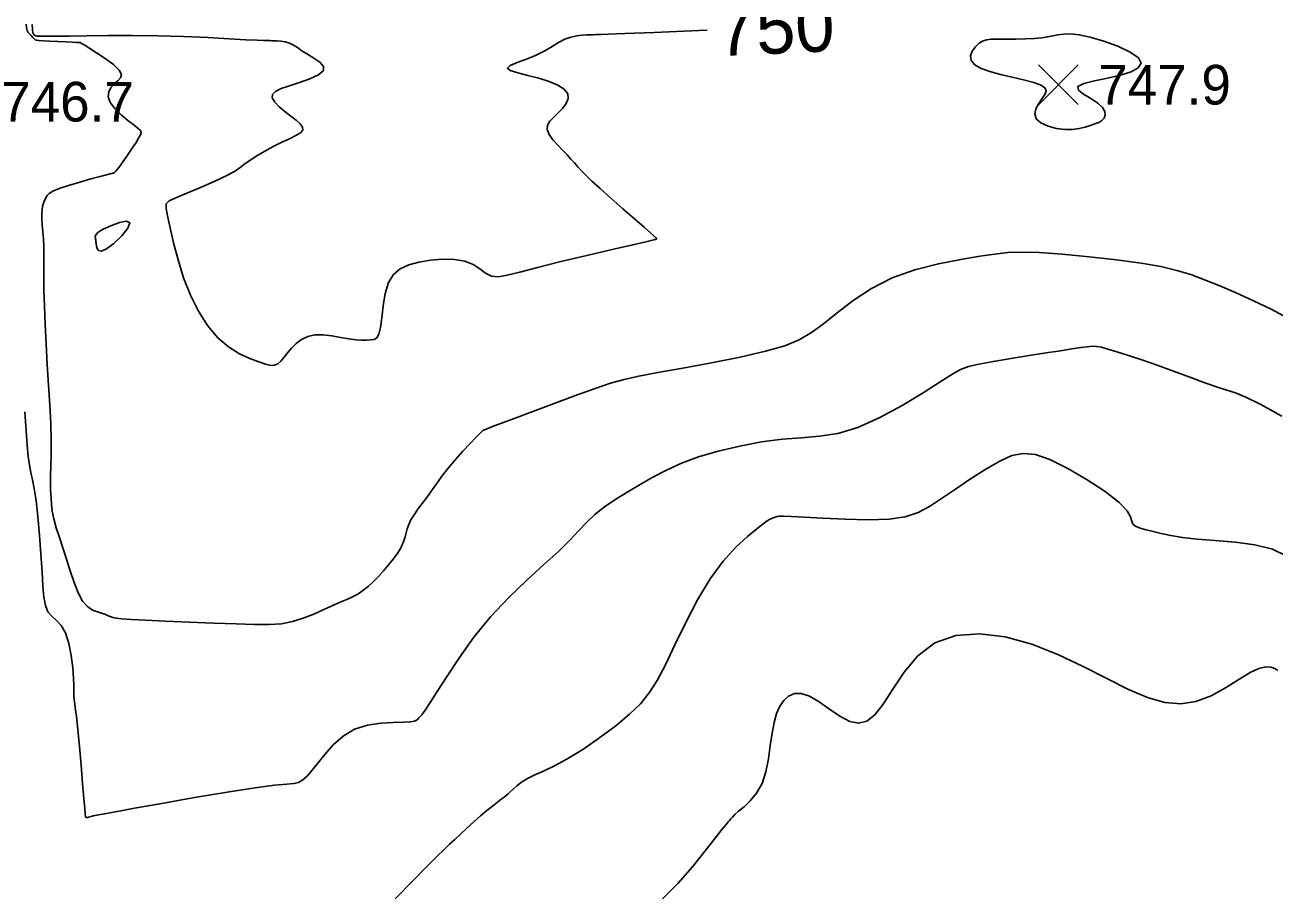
# Model space of a CAD drawing. Extents: x 2566142 to 2571431, y 418755 to 421584.
# Drawn here: x 2570246.2 to 2570718.9, y 420273.2 to 420602.2 of the extents above; entities that cross this region are included whole.
import ezdxf

# ---------------------------------------------------------------- set-up
doc = ezdxf.new("R2010")
doc.units = 0
for name, color, linetype in [('Contour_ADS_Label_Major', 7, 'Continuous'), ('Contour_ADS_Major', 7, 'Continuous'), ('Contour_ADS_Minor', 7, 'Continuous'), ('Contour_ADS_Spot_Elevation', 7, 'Continuous')]:
    doc.layers.add(name, color=color, linetype=linetype)

# ---------------------------------------------------------------- blocks, each defined once
blk = doc.blocks.new('S750')
at = {"layer": 'Contour_ADS_Spot_Elevation'}
for p, q in [((-0.5, 0.498), (0.5, -0.498)), ((-0.498, -0.5), (0.498, 0.5))]:
    blk.add_line(p, q, dxfattribs=at)

msp = doc.modelspace()

# ---------------------------------------------------------------- linework, layer by layer
at = {"layer": 'Contour_ADS_Major'}
for points in [[(2570248.92, 420602.35), (2570248.99, 420600.77), (2570249.05, 420599.91), (2570249.09, 420599.49), (2570249.12, 420599.24), (2570249.16, 420599.07), (2570249.21, 420598.95), (2570249.31, 420598.81), (2570249.46, 420598.62), (2570249.67, 420598.41), (2570249.94, 420598.21), (2570250.27, 420598.06), (2570250.66, 420597.98), (2570251.15, 420597.96), (2570251.78, 420597.97), (2570252.59, 420597.98), (2570253.69, 420597.96), (2570255.47, 420597.94), (2570258.42, 420597.94), (2570262.98, 420597.98), (2570269.47, 420598.07), (2570277.55, 420598.17), (2570286.69, 420598.2), (2570296.39, 420598.09), (2570306.12, 420597.79), (2570315.31, 420597.39), (2570323.36, 420596.96), (2570329.7, 420596.61), (2570333.91, 420596.39), (2570336.35, 420596.3), (2570337.58, 420596.28), (2570338.14, 420596.29)], [(2570338.14, 420596.29), (2570338.52, 420596.28), (2570338.91, 420596.25), (2570339.44, 420596.22), (2570340.27, 420596.18), (2570341.46, 420596.13), (2570342.93, 420596.02), (2570344.55, 420595.76), (2570346.15, 420595.3), (2570347.66, 420594.58), (2570349.19, 420593.62), (2570350.9, 420592.45), (2570352.94, 420591.12), (2570355.35, 420589.66), (2570357.61, 420588.1), (2570359.06, 420586.5), (2570359.05, 420584.9), (2570357.15, 420583.33), (2570353.87, 420581.84), (2570349.96, 420580.46), (2570346.16, 420579.21), (2570343.1, 420578.11), (2570340.95, 420577.06), (2570339.78, 420575.94), (2570339.66, 420574.62), (2570340.59, 420573.03), (2570342.29, 420571.25), (2570344.43, 420569.42), (2570346.65, 420567.68), (2570348.65, 420566.14), (2570350.2, 420564.77), (2570351.11, 420563.55), (2570351.19, 420562.44), (2570350.3, 420561.4), (2570348.56, 420560.35), (2570346.16, 420559.18), (2570343.26, 420557.83), (2570340.06, 420556.24), (2570336.83, 420554.49), (2570333.8, 420552.73), (2570331.27, 420551.09), (2570329.33, 420549.64), (2570327.57, 420548.28), (2570325.39, 420546.81), (2570322.23, 420545.08), (2570317.74, 420542.98), (2570312.52, 420540.73), (2570307.41, 420538.59), (2570303.26, 420536.85), (2570300.71, 420535.64), (2570299.58, 420534.49), (2570299.49, 420532.8), (2570300.08, 420529.96), (2570301.04, 420525.53), (2570302.34, 420519.83), (2570304.03, 420513.36), (2570306.15, 420506.61), (2570308.74, 420500.05), (2570311.77, 420493.93), (2570315.22, 420488.49), (2570319.04, 420483.94), (2570323.16, 420480.44), (2570327.33, 420477.88), (2570331.24, 420476.06), (2570334.6, 420474.8), (2570337.17, 420473.93), (2570339.09, 420473.48), (2570340.56, 420473.5), (2570341.79, 420474.02), (2570342.94, 420475.07), (2570344.13, 420476.53), (2570345.43, 420478.23), (2570346.91, 420480.02), (2570348.65, 420481.75), (2570350.69, 420483.27), (2570353.07, 420484.41), (2570355.82, 420485.05), (2570358.93, 420485.07), (2570362.24, 420484.67), (2570365.52, 420484.06), (2570368.58, 420483.48), (2570371.23, 420483.11), (2570373.48, 420482.96), (2570375.36, 420482.96), (2570376.91, 420483.07), (2570378.17, 420483.29), (2570379.18, 420483.92), (2570379.98, 420485.29), (2570380.58, 420487.76), (2570381.07, 420491.5), (2570381.6, 420496.03), (2570382.4, 420500.69), (2570383.66, 420504.81), (2570385.54, 420507.89), (2570388.09, 420510.03), (2570391.28, 420511.47), (2570395.1, 420512.46), (2570399.49, 420513.2), (2570404.11, 420513.61), (2570408.59, 420513.55), (2570412.53, 420512.88)], [(2570412.53, 420512.88), (2570415.66, 420511.56), (2570418.18, 420509.91), (2570420.38, 420508.34), (2570422.58, 420507.26), (2570425.11, 420507), (2570428.49, 420507.53), (2570433.25, 420508.73), (2570439.94, 420510.5), (2570448.77, 420512.7), (2570458.66, 420515.05), (2570468.2, 420517.27), (2570475.98, 420519.06), (2570480.94, 420520.19), (2570483.53, 420520.79), (2570484.53, 420521.02), (2570484.75, 420521.09), (2570484.84, 420521.13), (2570484.93, 420521.18), (2570485, 420521.24), (2570485.05, 420521.3), (2570485.07, 420521.35), (2570485.04, 420521.42), (2570484.96, 420521.51), (2570484.84, 420521.63), (2570484.61, 420521.86), (2570484, 420522.43), (2570482.67, 420523.62), (2570480.28, 420525.71), (2570476.67, 420528.87), (2570472.29, 420532.69), (2570467.76, 420536.67), (2570463.7, 420540.29), (2570460.59, 420543.15), (2570458.31, 420545.33), (2570456.61, 420547.07), (2570455.23, 420548.56), (2570453.94, 420550), (2570452.62, 420551.47), (2570451.18, 420553.04), (2570449.54, 420554.77), (2570447.67, 420556.68), (2570445.83, 420558.7), (2570444.36, 420560.71), (2570443.59, 420562.59), (2570443.75, 420564.26), (2570444.67, 420565.8), (2570446.11, 420567.31), (2570447.81, 420568.9), (2570449.5, 420570.64), (2570450.88, 420572.48), (2570451.62, 420574.36), (2570451.42, 420576.18), (2570450.04, 420577.88), (2570447.62, 420579.44), (2570444.37, 420580.84), (2570440.52, 420582.07), (2570436.37, 420583.12), (2570432.54, 420584.06), (2570429.71, 420584.95), (2570428.58, 420585.87), (2570429.6, 420586.88), (2570432.27, 420588.01), (2570435.82, 420589.29), (2570439.51, 420590.74), (2570442.73, 420592.35), (2570445.49, 420594), (2570447.95, 420595.52), (2570450.28, 420596.75), (2570452.58, 420597.57), (2570454.81, 420598.05), (2570456.85, 420598.29), (2570458.61, 420598.39), (2570460.01, 420598.45), (2570461.13, 420598.49), (2570462.07, 420598.51), (2570462.92, 420598.53), (2570464.06, 420598.57), (2570466.87, 420598.67), (2570473, 420598.92), (2570484.09, 420599.36), (2570500.97, 420600.04), (2570504.11, 420600.16)]]:
    msp.add_lwpolyline(points, dxfattribs=at)
msp.add_lwpolyline([(2570273.25, 420518.59), (2570273.47, 420517.65), (2570274.01, 420516.84), (2570275.1, 420516.64), (2570277, 420517.48), (2570279.76, 420519.61), (2570282.73, 420522.48), (2570285.04, 420525.31), (2570285.85, 420527.32), (2570284.59, 420527.94), (2570281.88, 420527.45), (2570278.62, 420526.29), (2570275.72, 420524.95), (2570273.89, 420523.79), (2570273, 420522.88), (2570272.73, 420522.16), (2570272.77, 420521.61), (2570272.84, 420521.18), (2570272.89, 420520.85), (2570272.93, 420520.59), (2570272.96, 420520.35), (2570273, 420520.11), (2570273.04, 420519.79), (2570273.12, 420519.31), (2570273.25, 420518.59)], close=True, dxfattribs=at)
at = {"layer": 'Contour_ADS_Minor'}
for points in [[(2570246.6, 420602.44), (2570246.73, 420601.28), (2570246.83, 420600.55), (2570246.93, 420600.1), (2570247.11, 420599.77), (2570247.41, 420599.39), (2570247.89, 420598.83), (2570248.47, 420598.15), (2570249.07, 420597.48), (2570249.58, 420596.92), (2570249.98, 420596.57), (2570250.49, 420596.38), (2570251.42, 420596.28), (2570253.05, 420596.19), (2570255.55, 420596.07), (2570258.55, 420595.92), (2570261.54, 420595.77), (2570264.03, 420595.65), (2570265.63, 420595.57), (2570266.47, 420595.53), (2570266.82, 420595.52), (2570266.91, 420595.51), (2570266.97, 420595.51), (2570267.02, 420595.51), (2570267.07, 420595.5), (2570267.11, 420595.49), (2570267.2, 420595.44), (2570267.58, 420595.21), (2570268.53, 420594.62), (2570270.36, 420593.48), (2570273.19, 420591.69), (2570276.49, 420589.5), (2570279.59, 420587.21), (2570281.8, 420585.13), (2570282.61, 420583.51), (2570282.27, 420582.22), (2570281.22, 420581.08), (2570279.87, 420579.89), (2570278.64, 420578.49), (2570277.8, 420576.85), (2570277.62, 420574.97), (2570278.34, 420572.85), (2570280.1, 420570.53), (2570282.52, 420568.18), (2570285.11, 420566.02), (2570287.39, 420564.28), (2570288.95, 420563.07), (2570289.81, 420562.23), (2570290.05, 420561.49), (2570289.79, 420560.6), (2570289.13, 420559.35), (2570288.17, 420557.78), (2570287, 420556.01), (2570285.72, 420554.12), (2570284.43, 420552.24), (2570283.2, 420550.46), (2570282.1, 420548.91), (2570281.19, 420547.69), (2570280.51, 420546.89), (2570280.02, 420546.42), (2570279.66, 420546.2), (2570279.37, 420546.11), (2570279.02, 420546.04), (2570278.33, 420545.89)], [(2570278.33, 420545.89), (2570276.97, 420545.56), (2570274.61, 420544.94), (2570271.08, 420543.98), (2570266.87, 420542.78), (2570262.66, 420541.51), (2570259.1, 420540.3), (2570256.7, 420539.28), (2570255.29, 420538.43), (2570254.56, 420537.71), (2570254.17, 420537.07), (2570253.86, 420536.45), (2570253.56, 420535.83), (2570253.29, 420535.16), (2570253.04, 420534.4), (2570252.81, 420533.51), (2570252.63, 420532.39), (2570252.53, 420530.94), (2570252.55, 420529.05), (2570252.68, 420526.66), (2570252.89, 420523.96), (2570253.1, 420521.16), (2570253.26, 420518.49), (2570253.31, 420516.07), (2570253.29, 420513.6), (2570253.25, 420510.66), (2570253.25, 420506.85), (2570253.32, 420501.87), (2570253.49, 420495.83), (2570253.76, 420488.99), (2570254.13, 420481.57), (2570254.6, 420473.83), (2570255.1, 420466.03), (2570255.56, 420458.47), (2570255.88, 420451.42), (2570256.02, 420445.15), (2570256.01, 420439.75), (2570255.93, 420435.3), (2570255.85, 420431.87), (2570255.81, 420429.44), (2570255.81, 420427.73), (2570255.85, 420426.35), (2570255.91, 420424.92), (2570255.99, 420423.14), (2570256.15, 420420.95), (2570256.49, 420418.37), (2570257.09, 420415.41), (2570258, 420412.08), (2570259.17, 420408.42), (2570260.49, 420404.45), (2570261.89, 420400.2), (2570263.29, 420395.75), (2570264.73, 420391.4), (2570266.27, 420387.48), (2570267.95, 420384.35), (2570269.8, 420382.24), (2570271.72, 420380.97), (2570273.54, 420380.24), (2570275.12, 420379.79), (2570276.36, 420379.36), (2570277.37, 420378.93), (2570278.31, 420378.52), (2570279.33, 420378.17), (2570280.66, 420377.87), (2570282.79, 420377.62), (2570286.28, 420377.37), (2570291.68, 420377.08), (2570299.28, 420376.75), (2570308.26, 420376.39), (2570317.55, 420376.03), (2570326.06, 420375.72), (2570332.97, 420375.51), (2570338.5, 420375.5), (2570343.11, 420375.81), (2570347.29, 420376.57), (2570351.41, 420377.83), (2570355.42, 420379.42), (2570359.18, 420381.11), (2570362.54, 420382.66), (2570365.4, 420383.9), (2570367.85, 420384.93), (2570370.01, 420385.91), (2570372.01, 420387), (2570373.96, 420388.33), (2570375.89, 420389.9), (2570377.83, 420391.69), (2570379.79, 420393.68), (2570381.77, 420395.82), (2570383.68, 420398.03), (2570385.43, 420400.19), (2570386.91, 420402.21), (2570388.03, 420404), (2570388.86, 420405.61), (2570389.46, 420407.11), (2570389.91, 420408.58), (2570390.29, 420410.1), (2570390.71, 420411.67), (2570391.28, 420413.34), (2570392.11, 420415.11), (2570393.28, 420417), (2570394.73, 420419.04)], [(2570394.73, 420419.04), (2570396.36, 420421.21), (2570398.09, 420423.54), (2570399.86, 420426.04), (2570401.74, 420428.71), (2570403.82, 420431.57), (2570406.22, 420434.64), (2570408.95, 420437.88), (2570411.8, 420441.06), (2570414.46, 420443.92), (2570416.62, 420446.18), (2570418.06, 420447.64), (2570418.9, 420448.43), (2570419.33, 420448.79), (2570419.54, 420448.92), (2570419.7, 420449.01), (2570419.92, 420449.12), (2570420.28, 420449.28), (2570420.88, 420449.52), (2570421.86, 420449.89), (2570423.63, 420450.55), (2570426.69, 420451.69), (2570431.49, 420453.51), (2570438.27, 420456.08), (2570446.25, 420459.1), (2570454.42, 420462.14), (2570461.76, 420464.78), (2570467.61, 420466.72), (2570472.74, 420468.15), (2570478.31, 420469.39), (2570485.47, 420470.75), (2570494.93, 420472.46), (2570505.78, 420474.47), (2570516.66, 420476.63), (2570526.23, 420478.81), (2570533.51, 420480.92), (2570539, 420483.18), (2570543.58, 420485.84), (2570548.1, 420489.18), (2570553.3, 420493.34), (2570559.35, 420497.94), (2570566.28, 420502.5), (2570574.12, 420506.53), (2570582.76, 420509.64), (2570591.64, 420511.91), (2570600.05, 420513.54), (2570607.29, 420514.7), (2570612.95, 420515.55), (2570617.83, 420516.1), (2570623.04, 420516.29), (2570629.68, 420516.09), (2570638.46, 420515.48), (2570648.6, 420514.55), (2570658.92, 420513.4), (2570668.25, 420512.13), (2570675.74, 420510.81), (2570681.77, 420509.39), (2570687.05, 420507.77), (2570692.28, 420505.85), (2570698.02, 420503.55), (2570704.23, 420500.9), (2570710.75, 420497.93), (2570717.41, 420494.68), (2570724.05, 420491.23)], [(2570448, 420403.24), (2570452.28, 420407.49), (2570455.63, 420411.07), (2570458.59, 420414.19), (2570461.69, 420417.1), (2570465.36, 420419.96), (2570469.55, 420422.82), (2570474.09, 420425.66), (2570478.81, 420428.46), (2570483.62, 420431.22), (2570488.73, 420433.9), (2570494.39, 420436.45), (2570500.89, 420438.86), (2570508.37, 420441.07), (2570516.47, 420442.98), (2570524.71, 420444.51), (2570532.6, 420445.55), (2570539.83, 420446.11), (2570546.68, 420446.66), (2570553.63, 420447.76), (2570561.13, 420449.99), (2570569.44, 420453.71), (2570577.94, 420458.34), (2570585.81, 420463.09), (2570592.24, 420467.2), (2570596.7, 420470.05), (2570599.93, 420471.86), (2570602.98, 420473.03), (2570606.89, 420473.96), (2570612.39, 420474.97), (2570619.01, 420476.06), (2570625.95, 420477.14), (2570632.43, 420478.15), (2570637.82, 420478.99), (2570642.1, 420479.67), (2570645.42, 420480.18), (2570647.92, 420480.53), (2570649.79, 420480.69), (2570651.42, 420480.64), (2570653.24, 420480.31), (2570655.7, 420479.65), (2570659.12, 420478.62), (2570663.47, 420477.24), (2570668.59, 420475.53), (2570674.33, 420473.52), (2570680.5, 420471.27), (2570686.67, 420468.98), (2570692.37, 420466.9), (2570697.13, 420465.25), (2570700.74, 420464.14), (2570703.97, 420463.08), (2570707.89, 420461.45), (2570713.51, 420458.62), (2570721.48, 420454.23)], [(2570246.05, 420455.9), (2570246.55, 420448.77), (2570246.97, 420443.24), (2570247.38, 420438.99), (2570247.84, 420435.68), (2570248.38, 420432.94), (2570249, 420430.22), (2570249.66, 420426.9), (2570250.34, 420422.4), (2570251.01, 420416.33), (2570251.62, 420409.28), (2570252.16, 420402.03), (2570252.6, 420395.38), (2570252.93, 420389.98), (2570253.3, 420385.8), (2570253.87, 420382.64), (2570254.83, 420380.32), (2570256.27, 420378.6), (2570258.02, 420377.02), (2570259.83, 420375.1), (2570261.47, 420372.31), (2570262.73, 420368.37), (2570263.61, 420363.75), (2570264.19, 420359.13), (2570264.51, 420355.21), (2570264.63, 420352.45), (2570264.65, 420350.63), (2570264.63, 420349.31), (2570264.68, 420348.05), (2570264.85, 420346.42), (2570265.16, 420344.08), (2570265.58, 420340.66), (2570266.11, 420335.82), (2570266.72, 420329.43), (2570267.36, 420322.28), (2570267.95, 420315.34), (2570268.43, 420309.63), (2570268.76, 420305.89), (2570268.96, 420303.83), (2570269.09, 420302.92), (2570269.22, 420302.63), (2570269.38, 420302.52), (2570269.59, 420302.48), (2570269.87, 420302.51), (2570270.22, 420302.6), (2570270.66, 420302.73), (2570271.21, 420302.91), (2570271.89, 420303.1), (2570272.74, 420303.31), (2570273.92, 420303.55), (2570276.18, 420303.96), (2570280.42, 420304.72), (2570287.53, 420305.99), (2570297.95, 420307.87), (2570310.28, 420310.05), (2570322.65, 420312.15), (2570333.21, 420313.79), (2570340.56, 420314.7), (2570345.13, 420315.11), (2570347.84, 420315.37), (2570349.6, 420315.81), (2570351.18, 420316.73), (2570352.83, 420318.21), (2570354.7, 420320.31), (2570356.9, 420323.04), (2570359.56, 420326.38), (2570362.73, 420329.94), (2570366.46, 420333.26), (2570370.8, 420335.88), (2570375.7, 420337.47), (2570380.75, 420338.23), (2570385.44, 420338.48), (2570389.27, 420338.54), (2570391.87, 420338.68), (2570393.49, 420338.99), (2570394.49, 420339.51), (2570395.28, 420340.28), (2570396.19, 420341.38), (2570397.48, 420343.15), (2570399.37, 420345.95), (2570402.09, 420350.15), (2570405.8, 420355.98), (2570410.46, 420363.01), (2570415.96, 420370.67), (2570422.2, 420378.37), (2570429.01, 420385.62), (2570435.93, 420392.24), (2570442.43, 420398.14), (2570448, 420403.24)], [(2570526.8, 420414.66), (2570527.69, 420415.2), (2570528.28, 420415.49), (2570528.83, 420415.72), (2570529.4, 420415.94), (2570530.01, 420416.14), (2570530.68, 420416.31), (2570531.53, 420416.44), (2570533.09, 420416.48), (2570535.97, 420416.39), (2570540.78, 420416.14), (2570547.85, 420415.71), (2570556.33, 420415.29), (2570565.08, 420415.09), (2570572.94, 420415.35), (2570579.08, 420416.25), (2570583.94, 420417.83), (2570588.26, 420420.11), (2570592.77, 420423.08), (2570598.03, 420426.68), (2570603.78, 420430.55), (2570609.53, 420434.24), (2570614.84, 420437.31), (2570619.42, 420439.35), (2570623.69, 420440.2), (2570628.28, 420439.74), (2570633.8, 420437.83), (2570640.58, 420434.49), (2570647.89, 420430.23), (2570654.69, 420425.74), (2570659.95, 420421.65), (2570662.98, 420418.5), (2570664.29, 420416.22), (2570664.72, 420414.61), (2570665.13, 420413.48), (2570666.18, 420412.63), (2570667.91, 420411.94), (2570670.18, 420411.33), (2570672.87, 420410.68), (2570675.9, 420409.94), (2570679.49, 420409.14), (2570683.93, 420408.38), (2570689.49, 420407.75), (2570696.3, 420407.26), (2570703.8, 420406.67), (2570711.27, 420405.67), (2570717.99, 420403.95), (2570723.41, 420401.34)], [(2570386.21, 420271.8), (2570392.78, 420278.55), (2570398.11, 420283.98), (2570401.95, 420287.83), (2570404.66, 420290.46), (2570406.73, 420292.41), (2570408.66, 420294.21), (2570410.87, 420296.25), (2570413.31, 420298.52), (2570415.86, 420300.85), (2570418.39, 420303.09), (2570420.78, 420305.12), (2570422.94, 420306.87), (2570424.8, 420308.33), (2570426.29, 420309.46), (2570427.37, 420310.27), (2570428.19, 420310.88), (2570428.91, 420311.48), (2570429.71, 420312.24), (2570430.74, 420313.27), (2570432.11, 420314.54), (2570433.89, 420315.91), (2570436.16, 420317.3), (2570439, 420318.66), (2570442.49, 420320.2), (2570446.7, 420322.19), (2570451.7, 420324.9), (2570457.48, 420328.5), (2570463.6, 420332.72), (2570469.55, 420337.19), (2570474.77, 420341.54), (2570478.92, 420345.55), (2570482.28, 420349.64), (2570485.29, 420354.36), (2570488.41, 420360.3), (2570491.99, 420367.78), (2570496.05, 420376.22), (2570500.5, 420384.83), (2570505.27, 420392.79), (2570510.23, 420399.45), (2570515.06, 420404.76), (2570519.4, 420408.82), (2570522.9, 420411.71), (2570525.3, 420413.58), (2570526.8, 420414.66)], [(2570487.3, 420271.81), (2570493.15, 420277.65), (2570498.64, 420283.91), (2570503.43, 420289.86), (2570507.2, 420294.73), (2570509.75, 420297.97), (2570511.29, 420299.84), (2570512.14, 420300.83), (2570512.64, 420301.4), (2570513.09, 420301.96), (2570513.68, 420302.66), (2570514.61, 420303.6), (2570516.04, 420304.87), (2570518.09, 420306.56), (2570520.47, 420308.79), (2570522.86, 420311.67), (2570524.91, 420315.32), (2570526.35, 420319.77), (2570527.32, 420324.72), (2570528.03, 420329.74), (2570528.68, 420334.44), (2570529.46, 420338.5), (2570530.44, 420341.88), (2570531.66, 420344.63), (2570533.15, 420346.82), (2570534.97, 420348.45), (2570537.15, 420349.38), (2570539.77, 420349.42), (2570542.88, 420348.4), (2570546.49, 420346.27), (2570550.39, 420343.54), (2570554.33, 420340.86), (2570558.06, 420338.88), (2570561.41, 420338.18), (2570564.5, 420338.94), (2570567.55, 420341.29), (2570570.76, 420345.35), (2570574.36, 420351.03), (2570578.63, 420357.49), (2570583.84, 420363.68), (2570590.31, 420368.55), (2570598.2, 420371.29), (2570607.21, 420371.94), (2570616.92, 420370.78), (2570626.91, 420368.09), (2570636.8, 420364.19), (2570646.34, 420359.64), (2570655.3, 420355.02), (2570663.48, 420350.92), (2570670.74, 420347.87), (2570677.24, 420346.03), (2570683.26, 420345.49), (2570689.03, 420346.35), (2570694.73, 420348.56), (2570700.2, 420351.57), (2570705.19, 420354.72), (2570709.46, 420357.33), (2570712.83, 420358.88), (2570715.39, 420359.48), (2570717.33, 420359.41), (2570718.82, 420358.91), (2570719.99, 420358.13)]]:
    msp.add_lwpolyline(points, dxfattribs=at)
msp.add_lwpolyline([(2570660.46, 420583.19), (2570655.58, 420582.09), (2570650.66, 420581.1), (2570646.63, 420580.08), (2570644.39, 420578.92), (2570644.55, 420577.54), (2570646.47, 420575.99), (2570649.22, 420574.33), (2570651.87, 420572.64), (2570653.66, 420571), (2570654.56, 420569.46), (2570654.72, 420568.1), (2570654.31, 420566.95), (2570653.46, 420566.06), (2570652.25, 420565.36), (2570650.75, 420564.76), (2570649, 420564.17), (2570647.06, 420563.54), (2570644.87, 420562.98), (2570642.38, 420562.62), (2570639.51, 420562.59), (2570636.29, 420563.02), (2570633.1, 420563.89), (2570630.37, 420565.13), (2570628.59, 420566.7), (2570628.05, 420568.53), (2570628.5, 420570.49), (2570629.54, 420572.46), (2570630.78, 420574.27), (2570631.82, 420575.84), (2570632.33, 420577.18), (2570632, 420578.34), (2570630.5, 420579.4), (2570627.66, 420580.4), (2570623.81, 420581.39), (2570619.45, 420582.38), (2570615.08, 420583.42), (2570611.12, 420584.54), (2570607.82, 420585.77), (2570605.37, 420587.16), (2570603.98, 420588.73), (2570603.74, 420590.48), (2570604.4, 420592.28), (2570605.6, 420593.93), (2570607, 420595.25), (2570608.34, 420596.11), (2570609.77, 420596.57), (2570611.57, 420596.76), (2570613.99, 420596.8), (2570617.18, 420596.81), (2570620.85, 420596.82), (2570624.57, 420596.89), (2570627.95, 420597.05), (2570630.68, 420597.33), (2570632.9, 420597.68), (2570634.86, 420598.07), (2570636.8, 420598.44), (2570638.96, 420598.73), (2570641.57, 420598.79), (2570644.85, 420598.46), (2570649.02, 420597.59), (2570654.12, 420596.09), (2570659.44, 420594.11), (2570664.12, 420591.91), (2570667.29, 420589.72), (2570668.27, 420587.74), (2570667.21, 420585.99), (2570664.49, 420584.48), (2570660.46, 420583.19)], close=True, dxfattribs=at)

# ---------------------------------------------------------------- block references
at = {"layer": 'Contour_ADS_Spot_Elevation', "xscale": 15, "yscale": 15}
msp.add_blockref('S750', (2570637.03, 420579.6), dxfattribs=at)

# ---------------------------------------------------------------- texts
at = {"layer": 'Contour_ADS_Label_Major'}
msp.add_text('750', height=20, rotation=2.6022, dxfattribs=at).set_placement((2570508.16, 420590.34))
at = {"layer": 'Contour_ADS_Spot_Elevation'}
for s, p in [('747.9', (2570652.03, 420572.1)), ('746.7', (2570237.13, 420565.67))]:
    msp.add_text(s, height=15, dxfattribs=at).set_placement(p)

doc.saveas('drawing.dxf')
